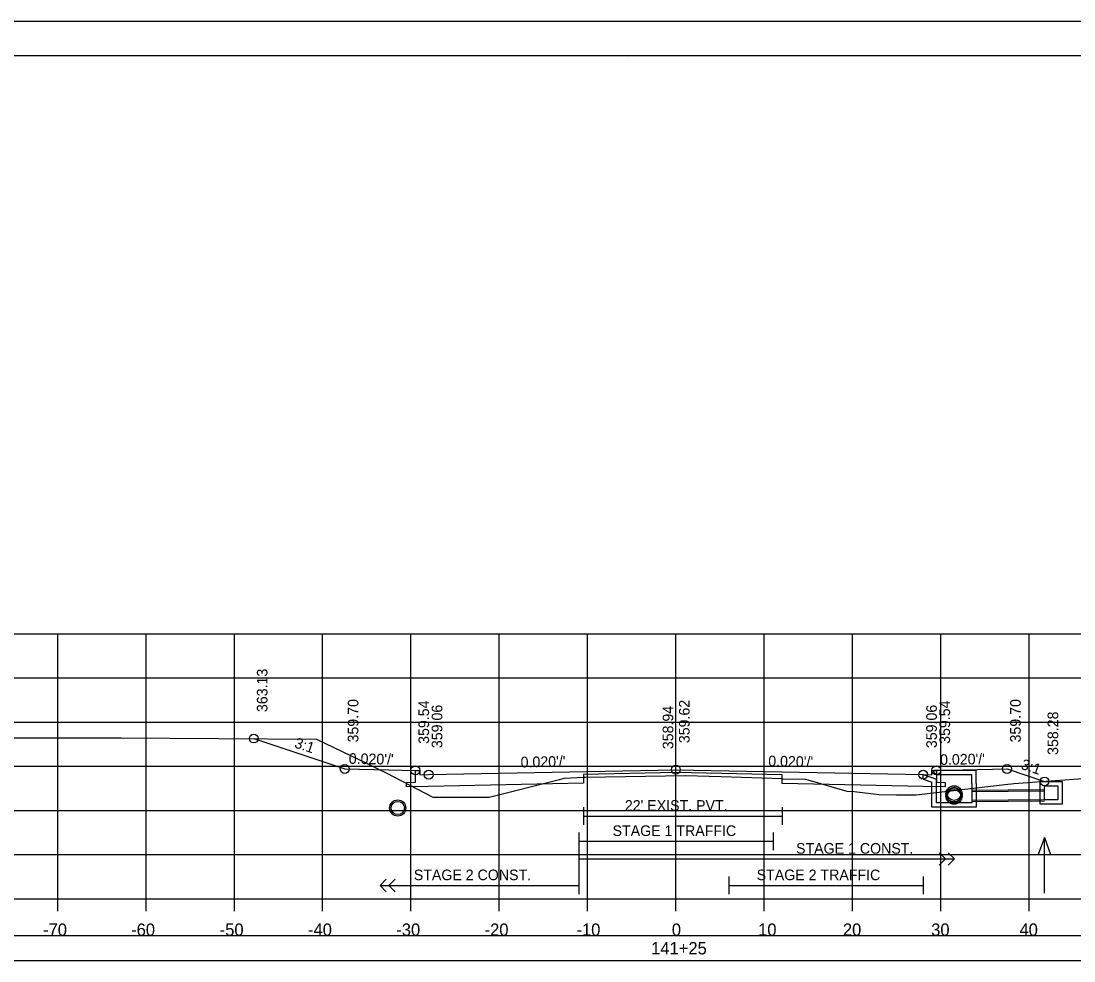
# Model space of a CAD drawing. Extents: x 1368122 to 1710785, y 373130 to 557566.
# Drawn here: x 1368614.7 to 1368734, y 378997.4 to 379103.8 of the extents above; entities that cross this region are included whole.
import ezdxf

# ---------------------------------------------------------------- set-up
doc = ezdxf.new("R2010")
doc.units = 0
for name, color, linetype in [('R_Alt Surface', 7, 'Continuous'), ('R_Axis', 7, 'Continuous'), ('R_Axis Annot', 7, 'Continuous'), ('R_Border', 7, 'Continuous'), ('R_Exist Surface', 7, 'Continuous'), ('R_Fin Surface', 7, 'Continuous'), ('R_Grid', 7, 'Continuous'), ('R_No Plot', 7, 'Continuous'), ('R_Striping', 7, 'Continuous'), ('R_Water', 7, 'Continuous'), ('R_Water Annot', 7, 'Continuous'), ('R_Xsect Elev', 7, 'Continuous'), ('R_Xsect Slope', 7, 'Continuous')]:
    doc.layers.add(name, color=color, linetype=linetype)

msp = doc.modelspace()

# ---------------------------------------------------------------- linework, layer by layer
at = {"layer": 'R_Alt Surface'}
for points in [[(1368718.38, 379018.97), (1368718.38, 379017.63), (1368719.38, 379017.61), (1368719.38, 379017.11), (1368716.88, 379017.16), (1368700.9, 379017.48), (1368700.9, 379018.48), (1368688.88, 379018.72), (1368678.4, 379018.51), (1368678.4, 379017.51), (1368660.88, 379017.16), (1368658.38, 379017.11), (1368658.38, 379017.61), (1368659.38, 379017.63), (1368659.38, 379018.97)], [(1368678.4, 379014.8), (1368678.4, 379012.8)], [(1368700.9, 379014.8), (1368700.9, 379012.8)], [(1368678.4, 379013.8), (1368700.9, 379013.8)]]:
    msp.add_lwpolyline(points, dxfattribs=at)
msp.add_lwpolyline([(1368539.73, 378997.43), (1368838.03, 378997.43), (1368838.03, 379000.24), (1368539.73, 379000.24)], close=True, dxfattribs=at)
at = {"layer": 'R_Axis'}
for p, q in [((1368538.88, 379004.44), (1368838.88, 379004.44)), ((1368618.88, 379003.04), (1368618.88, 379004.44)), ((1368628.88, 379003.04), (1368628.88, 379004.44)), ((1368638.88, 379003.04), (1368638.88, 379004.44)), ((1368648.88, 379003.04), (1368648.88, 379004.44)), ((1368658.88, 379003.04), (1368658.88, 379004.44)), ((1368668.88, 379003.04), (1368668.88, 379004.44)), ((1368678.88, 379003.04), (1368678.88, 379004.44)), ((1368688.88, 379003.04), (1368688.88, 379004.44)), ((1368698.88, 379003.04), (1368698.88, 379004.44)), ((1368708.88, 379003.04), (1368708.88, 379004.44)), ((1368718.88, 379003.04), (1368718.88, 379004.44)), ((1368728.88, 379003.04), (1368728.88, 379004.44))]:
    msp.add_line(p, q, dxfattribs=at)
at = {"layer": 'R_Border'}
for p, q in [((1368530.88, 379099.9), (1368847.06, 379099.9)), ((1368683.4, 379099.64), (1368683.4, 379099.64)), ((1368683.4, 379099.64), (1368683.4, 379099.64))]:
    msp.add_line(p, q, dxfattribs=at)
at = {"layer": 'R_Exist Surface'}
msp.add_lwpolyline([(1368604.73, 379022.67), (1368624.77, 379022.67), (1368625.78, 379022.66), (1368626.07, 379022.66), (1368648.18, 379022.52), (1368653.99, 379019.72), (1368655.13, 379019.14), (1368656.08, 379018.71), (1368661.37, 379015.93), (1368662.79, 379015.93), (1368667.72, 379015.92), (1368675.69, 379017.94), (1368676.22, 379018.09), (1368676.25, 379018.09), (1368678.4, 379018.19), (1368678.65, 379018.2), (1368689.95, 379018.39), (1368694.02, 379018.26), (1368700.9, 379018.04), (1368701, 379018.03), (1368703.54, 379017.96), (1368703.83, 379017.89), (1368708.24, 379016.62), (1368709.07, 379016.57), (1368711.85, 379016.25), (1368713.86, 379016.21), (1368716.09, 379016.2), (1368726.46, 379017.4), (1368726.9, 379017.45), (1368727.14, 379017.47), (1368735.53, 379018.07)], dxfattribs=at)
msp.add_circle((1368657.38, 379014.71), 0.917, dxfattribs=at)
at = {"layer": 'R_Fin Surface'}
msp.add_lwpolyline([(1368641.08, 379022.57), (1368651.38, 379019.13), (1368656.38, 379019.03), (1368659.38, 379018.97), (1368659.88, 379018.97), (1368659.88, 379018.47), (1368660.88, 379018.49), (1368688.88, 379019.05), (1368716.88, 379018.49), (1368717.88, 379018.47), (1368717.88, 379018.97), (1368718.38, 379018.97), (1368721.38, 379019.03), (1368726.38, 379019.13), (1368730.62, 379017.72)], dxfattribs=at)
at = {"layer": 'R_Grid'}
for p, q in [((1368538.88, 379034.44), (1368838.88, 379034.44)), ((1368618.88, 379004.44), (1368618.88, 379034.44)), ((1368628.88, 379004.44), (1368628.88, 379034.44)), ((1368638.88, 379004.44), (1368638.88, 379034.44)), ((1368648.88, 379004.44), (1368648.88, 379034.44)), ((1368658.88, 379004.44), (1368658.88, 379034.44)), ((1368668.88, 379004.44), (1368668.88, 379034.44)), ((1368678.88, 379004.44), (1368678.88, 379034.44)), ((1368688.88, 379004.44), (1368688.88, 379034.44)), ((1368698.88, 379004.44), (1368698.88, 379034.44)), ((1368708.88, 379004.44), (1368708.88, 379034.44)), ((1368718.88, 379004.44), (1368718.88, 379034.44)), ((1368728.88, 379004.44), (1368728.88, 379034.44)), ((1368538.88, 379029.44), (1368838.88, 379029.44)), ((1368538.88, 379024.44), (1368838.88, 379024.44)), ((1368538.88, 379019.44), (1368838.88, 379019.44)), ((1368538.88, 379014.44), (1368838.88, 379014.44)), ((1368538.88, 379009.44), (1368838.88, 379009.44)), ((1368538.88, 379004.44), (1368838.88, 379004.44))]:
    msp.add_line(p, q, dxfattribs=at)
at = {"layer": 'R_No Plot'}
for p, q in [((1368518.48, 379103.79), (1368851.81, 379103.79)), ((1368730.62, 379016.77), (1368722.38, 379016.7)), ((1368730.62, 379015.48), (1368722.38, 379015.41))]:
    msp.add_line(p, q, dxfattribs=at)
for points in [[(1368518.47, 379103.79), (1368851.81, 379103.79), (1368851.81, 378890.45), (1368518.47, 378890.45)], [(1368764.8, 379099.9), (1368784.42, 379099.9), (1368784.42, 379090.02), (1368800.53, 379090.02), (1368823.73, 379090.02), (1368823.85, 379061.86), (1368847.06, 379061.86), (1368847.06, 378894.44), (1368530.88, 378894.44), (1368530.88, 379099.9)]]:
    msp.add_lwpolyline(points, close=True, dxfattribs=at)
for centre, radius in [((1368641.08, 379022.57), 0.5), ((1368651.38, 379019.13), 0.5), ((1368659.38, 379018.97), 0.5), ((1368660.88, 379018.49), 0.5), ((1368688.88, 379019.05), 0.5), ((1368716.88, 379018.49), 0.5), ((1368718.38, 379018.97), 0.5), ((1368726.38, 379019.13), 0.5), ((1368730.62, 379017.72), 0.5), ((1368720.38, 379016.31), 0.917), ((1368720.38, 379016.06), 0.917)]:
    msp.add_circle(centre, radius, dxfattribs=at)
at = {"layer": 'R_Striping'}
for p, q in [((1368719.42, 379008.94), (1368718.71, 379009.64)), ((1368720.42, 379008.94), (1368719.71, 379009.64)), ((1368718.71, 379008.23), (1368719.42, 379008.94)), ((1368719.71, 379008.23), (1368720.42, 379008.94)), ((1368655.38, 379005.94), (1368656.09, 379006.64)), ((1368655.38, 379005.94), (1368677.88, 379005.94)), ((1368656.09, 379005.23), (1368655.38, 379005.94)), ((1368656.38, 379005.94), (1368657.09, 379006.64)), ((1368657.09, 379005.23), (1368656.38, 379005.94))]:
    msp.add_line(p, q, dxfattribs=at)
for points in [[(1368677.88, 379011.94), (1368677.88, 379004.94)], [(1368699.88, 379011.94), (1368699.88, 379009.94)], [(1368677.88, 379010.94), (1368699.88, 379010.94)], [(1368677.88, 379008.94), (1368720.42, 379008.94)], [(1368694.88, 379006.94), (1368694.88, 379004.94)], [(1368716.88, 379006.94), (1368716.88, 379004.94)], [(1368694.88, 379005.94), (1368716.88, 379005.94)]]:
    msp.add_lwpolyline(points, dxfattribs=at)
at = {"layer": 'R_Water'}
for p, q in [((1368718.05, 379018.81), (1368718.13, 379018.97)), ((1368718.05, 379018.81), (1368718.38, 379018.47)), ((1368722.88, 379018.97), (1368718.13, 379018.97)), ((1368722.88, 379017.47), (1368722.88, 379018.97)), ((1368716.88, 379018.49), (1368718.38, 379017.97)), ((1368716.88, 379017.96), (1368717.88, 379017.62)), ((1368717.88, 379017.47), (1368717.88, 379017.62)), ((1368722.38, 379018.47), (1368718.38, 379018.47)), ((1368718.38, 379017.47), (1368718.38, 379017.97)), ((1368722.38, 379017.47), (1368722.38, 379018.47)), ((1368730.62, 379016.63), (1368722.38, 379016.56)), ((1368730.62, 379015.63), (1368722.38, 379015.56))]:
    msp.add_line(p, q, dxfattribs=at)
for points in [[(1368716.88, 379017.96), (1368716.88, 379018.49)], [(1368722.88, 379017.47), (1368722.88, 379014.81), (1368720.38, 379014.81), (1368717.88, 379014.81), (1368717.88, 379017.47)], [(1368722.38, 379017.47), (1368722.38, 379015.31), (1368720.38, 379015.31), (1368718.38, 379015.31), (1368718.38, 379017.47)]]:
    msp.add_lwpolyline(points, dxfattribs=at)
for points in [[(1368731.37, 379017.72), (1368732.62, 379017.72), (1368732.62, 379015.13), (1368731.37, 379015.13), (1368730.12, 379015.13), (1368730.12, 379017.72)], [(1368731.37, 379017.22), (1368732.12, 379017.22), (1368732.12, 379015.63), (1368731.37, 379015.63), (1368730.62, 379015.63), (1368730.62, 379017.22)]]:
    msp.add_lwpolyline(points, close=True, dxfattribs=at)
for centre in [(1368720.38, 379016.31), (1368720.38, 379016.06), (1368657.38, 379014.71)]:
    msp.add_circle(centre, 0.75, dxfattribs=at)
at = {"layer": 'R_Water Annot'}
for p, q in [((1368730.62, 379011.36), (1368729.92, 379009.44)), ((1368730.62, 379005.08), (1368730.62, 379011.36)), ((1368730.62, 379011.36), (1368731.32, 379009.44))]:
    msp.add_line(p, q, dxfattribs=at)
at = {"layer": 'R_Xsect Elev'}
msp.add_line((1368688.88, 379018.37), (1368688.88, 379028.37), dxfattribs=at)

# ---------------------------------------------------------------- texts
at = {"layer": 'R_Axis Annot'}
for s, p in [('-70', (1368617.22, 379000.24)), ('-60', (1368627.19, 379000.24)), ('-50', (1368637.22, 379000.24)), ('-40', (1368647.22, 379000.24)), ('-30', (1368657.22, 379000.24)), ('-20', (1368667.22, 379000.24)), ('-10', (1368677.62, 379000.24)), ('0', (1368688.42, 379000.24)), ('10', (1368698.19, 379000.24)), ('20', (1368707.79, 379000.24)), ('30', (1368717.79, 379000.24)), ('40', (1368727.79, 379000.24)), ('141+25', (1368686.08, 378998.14))]:
    msp.add_text(s, height=1.4, dxfattribs=at).set_placement(p)
at = {"layer": 'R_Striping'}
for s, p in [('STAGE 1 TRAFFIC', (1368681.71, 379011.54)), ('STAGE 1 CONST.', (1368702.49, 379009.54)), ('STAGE 2 CONST.', (1368659.2, 379006.54)), ('STAGE 2 TRAFFIC', (1368698.03, 379006.54))]:
    msp.add_text(s, height=1.2, dxfattribs=at).set_placement(p)
at = {"layer": 'R_Water'}
msp.add_text("22' EXIST. PVT.", height=1.2, dxfattribs=at).set_placement((1368683.1, 379014.4))
at = {"layer": 'R_Xsect Elev'}
for s, p in [('363.13', (1368642.63, 379025.57)), ('359.70', (1368652.93, 379022.13)), ('359.70', (1368727.93, 379022.13)), ('359.54', (1368660.93, 379021.97)), ('359.06', (1368662.43, 379021.49)), ('358.94', (1368688.58, 379021.37)), ('359.62', (1368690.43, 379022.05)), ('359.06', (1368718.43, 379021.49)), ('359.54', (1368719.93, 379021.97)), ('358.28', (1368732.17, 379020.72))]:
    msp.add_text(s, height=1.2, rotation=90, dxfattribs=at).set_placement(p)
at = {"layer": 'R_Xsect Slope'}
for s, rotation, p in [('3:1', 341.5668, (1368645.6, 379021.59)), ("0.020'/'", 358.8542, (1368651.83, 379019.72)), ("0.020'/'", 1.1458, (1368671.31, 379019.3)), ("0.020'/'", 358.8542, (1368699.33, 379019.44)), ("0.020'/'", 1.1458, (1368718.81, 379019.58)), ('3:1', 341.5651, (1368727.87, 379019.16))]:
    msp.add_text(s, height=1.2, rotation=rotation, dxfattribs=at).set_placement(p)

doc.saveas('drawing.dxf')
